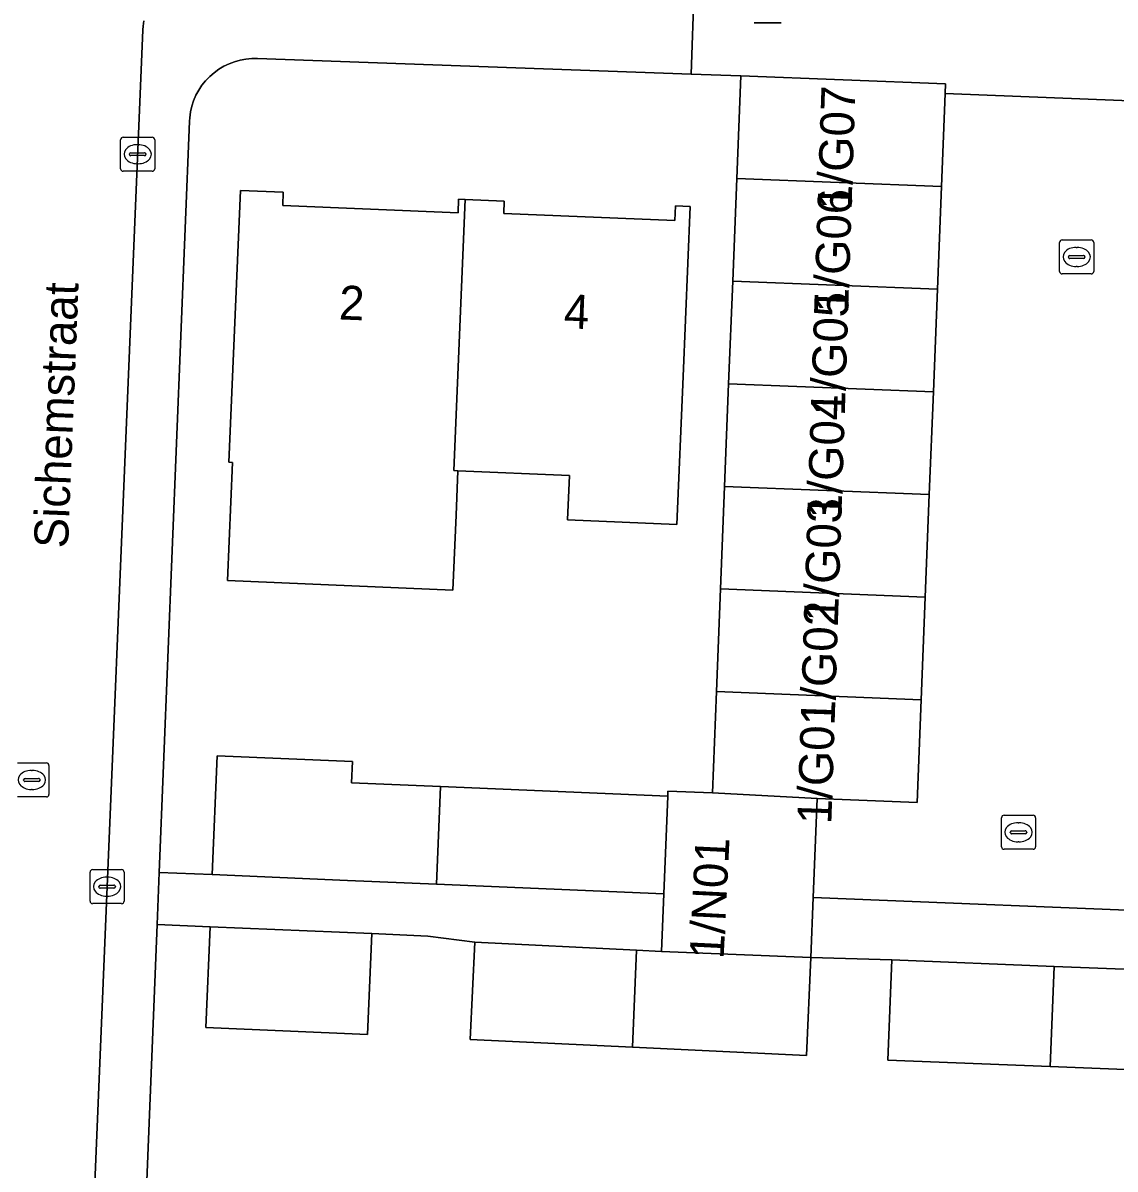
# Model space of a CAD drawing. Extents: x 161354 to 162026, y 386504 to 387460.
# Drawn here: x 161626.01 to 161658.07, y 387311.28 to 387344.94 of the extents above; entities that cross this region are included whole.
import ezdxf

# ---------------------------------------------------------------- set-up
doc = ezdxf.new("R2010")
doc.units = 0
for name, color, linetype in [('IMGEO_Erf', 7, 'Continuous'), ('IMGEO_Kolk', 7, 'Continuous'), ('IMGEO_Lichtmast', 7, 'Continuous'), ('IMGEO_Openbare_ruimte_label', 7, 'Continuous'), ('IMGEO_Pand', 7, 'Continuous'), ('IMGEO_Pand_nummerreeks', 7, 'Continuous'), ('IMGEO_Rijbaan_lokaal_open', 7, 'Continuous'), ('IMGEO_Rioolput', 7, 'Continuous'), ('IMGEO_Voetpad_open', 7, 'Continuous')]:
    doc.layers.add(name, color=color, linetype=linetype)

msp = doc.modelspace()

# ---------------------------------------------------------------- linework, layer by layer
at = {"layer": 'IMGEO_Erf'}
for points in [[(161646.485, 387328.315), (161646.605, 387331.329), (161646.725, 387334.343), (161646.844, 387337.357), (161646.964, 387340.371), (161647.084, 387343.385), (161645.629, 387343.437), (161632.898, 387343.893), (161632.727, 387343.893), (161632.556, 387343.877), (161632.387, 387343.846), (161632.222, 387343.801), (161632.062, 387343.74), (161631.907, 387343.666), (161631.76, 387343.578), (161631.621, 387343.477), (161631.492, 387343.365), (161631.373, 387343.241), (161631.266, 387343.107), (161631.172, 387342.964), (161631.09, 387342.813), (161631.022, 387342.656), (161630.969, 387342.493), (161630.93, 387342.326), (161630.907, 387342.156), (161630.9, 387342.055), (161630.013, 387319.987), (161631.564, 387319.925), (161631.713, 387323.419), (161635.686, 387323.249), (161635.659, 387322.623), (161638.272, 387322.512), (161644.938, 387322.229), (161644.944, 387322.378), (161646.247, 387322.327), (161646.365, 387325.301)], [(161638.779, 387331.786), (161638.723, 387330.478), (161638.631, 387328.284), (161632.015, 387328.56), (161632.164, 387332.034), (161632.054, 387332.039), (161632.394, 387340.021), (161633.651, 387339.968), (161633.635, 387339.577), (161638.782, 387339.358), (161638.799, 387339.764), (161638.996, 387339.756), (161640.138, 387339.707), (161640.123, 387339.346), (161645.143, 387339.132), (161645.162, 387339.566), (161645.599, 387339.548), (161645.387, 387334.553), (161645.202, 387330.21), (161641.997, 387330.346), (161642.052, 387331.646)]]:
    msp.add_lwpolyline(points, close=True, dxfattribs=at)
msp.add_lwpolyline([(161661.288, 387314.085), (161656.162, 387314.288), (161651.399, 387314.477), (161651.516, 387317.419), (161649.14, 387317.495), (161649.009, 387314.618), (161643.903, 387314.859), (161639.14, 387315.084), (161639.27, 387317.945), (161637.894, 387318.122), (161636.253, 387318.192), (161636.126, 387315.233), (161631.381, 387315.436), (161631.507, 387318.395), (161629.952, 387318.458), (161629.122, 387297.833)], dxfattribs=at)
at = {"layer": 'IMGEO_Kolk'}
for p, q in [((161628.878, 387340.658), (161628.878, 387341.51)), ((161628.953, 387341.584), (161629.805, 387341.584)), ((161629.366, 387341.364), (161629.391, 387341.364)), ((161629.879, 387341.51), (161629.879, 387340.658)), ((161629.137, 387341.078), (161629.137, 387341.09)), ((161629.575, 387341.041), (161629.177, 387341.041)), ((161629.18, 387341.127), (161629.578, 387341.127)), ((161629.621, 387341.09), (161629.621, 387341.078)), ((161629.389, 387340.804), (161629.364, 387340.804)), ((161629.805, 387340.584), (161628.953, 387340.584)), ((161627.981, 387319.147), (161627.981, 387319.999)), ((161628.056, 387320.073), (161628.908, 387320.073)), ((161628.469, 387319.853), (161628.494, 387319.853)), ((161628.982, 387319.999), (161628.982, 387319.147)), ((161628.24, 387319.567), (161628.24, 387319.579)), ((161628.678, 387319.53), (161628.28, 387319.53)), ((161628.283, 387319.616), (161628.681, 387319.616)), ((161628.724, 387319.579), (161628.724, 387319.567)), ((161628.492, 387319.293), (161628.467, 387319.293)), ((161628.908, 387319.073), (161628.056, 387319.073))]:
    msp.add_line(p, q, dxfattribs=at)
for points in [[(161628.878, 387340.658), (161628.878, 387341.51)], [(161628.953, 387341.584), (161629.805, 387341.584)], [(161629.879, 387341.51), (161629.879, 387340.658)], [(161629.805, 387340.584), (161628.953, 387340.584)], [(161627.981, 387319.147), (161627.981, 387319.999)], [(161628.056, 387320.073), (161628.908, 387320.073)], [(161628.982, 387319.999), (161628.982, 387319.147)], [(161628.908, 387319.073), (161628.056, 387319.073)]]:
    msp.add_lwpolyline(points, dxfattribs=at)
for centre, radius, start, end in [((161628.955, 387341.508), 0.0765, 91.552, 178.448), ((161628.955, 387341.508), 0.0765, 91.552, 178.448), ((161629.803, 387341.508), 0.0765, 1.552, 88.448), ((161629.803, 387341.508), 0.0765, 1.552, 88.448), ((161629.177, 387341.087), 0.0403, 85.8775, 175.7526), ((161629.174, 387341.077), 0.0366, 178.938, 274.7102), ((161629.578, 387341.084), 0.043, 264.8664, 352.4533), ((161629.582, 387341.089), 0.0386, 1.7309, 96.639), ((161628.955, 387340.66), 0.0765, 181.552, 268.448), ((161628.955, 387340.66), 0.0765, 181.552, 268.448), ((161629.803, 387340.66), 0.0765, 271.552, 358.448), ((161629.803, 387340.66), 0.0765, 271.552, 358.448), ((161628.058, 387319.997), 0.0765, 91.552, 178.448), ((161628.058, 387319.997), 0.0765, 91.552, 178.448), ((161628.906, 387319.997), 0.0765, 1.552, 88.448), ((161628.906, 387319.997), 0.0765, 1.552, 88.448), ((161628.28, 387319.576), 0.0403, 85.8775, 175.7526), ((161628.277, 387319.566), 0.0366, 178.938, 274.7102), ((161628.681, 387319.573), 0.043, 264.8664, 352.4533), ((161628.685, 387319.578), 0.0386, 1.7309, 96.639), ((161628.058, 387319.149), 0.0765, 181.552, 268.448), ((161628.058, 387319.149), 0.0765, 181.552, 268.448), ((161628.906, 387319.149), 0.0765, 271.552, 358.448), ((161628.906, 387319.149), 0.0765, 271.552, 358.448)]:
    msp.add_arc(centre, radius, start, end, dxfattribs=at)
for centre, major_axis, ratio, start_param, end_param in [((161629.365, 387341.084), (-0.387, 0.002), 0.722429, 4.712389, 7.853982), ((161629.39, 387341.084), (-0.39, 0.002), 0.717154, 1.570796, 4.712389), ((161628.468, 387319.573), (-0.387, 0.002), 0.722429, 4.712389, 7.853982), ((161628.493, 387319.573), (-0.39, 0.002), 0.717154, 1.570796, 4.712389)]:
    msp.add_ellipse(centre, major_axis=major_axis, ratio=ratio, start_param=start_param, end_param=end_param, dxfattribs=at)
at = {"layer": 'IMGEO_Lichtmast'}
for p, q in [((161648.265, 387344.939), (161647.475, 387344.939)), ((161647.475, 387344.939), (161648.265, 387344.939))]:
    msp.add_line(p, q, dxfattribs=at)
at = {"layer": 'IMGEO_Pand'}
for points in [[(161653.082, 387342.865), (161653.093, 387343.146), (161647.084, 387343.385), (161646.964, 387340.371), (161652.973, 387340.132)], [(161652.973, 387340.132), (161646.964, 387340.371), (161646.844, 387337.357), (161652.853, 387337.118)], [(161638.996, 387339.756), (161638.799, 387339.764), (161638.782, 387339.358), (161633.635, 387339.577), (161633.651, 387339.968), (161632.394, 387340.021), (161632.054, 387332.039), (161632.164, 387332.034), (161632.015, 387328.56), (161638.631, 387328.284), (161638.723, 387330.478), (161638.779, 387331.786), (161638.663, 387331.791)], [(161645.599, 387339.548), (161645.162, 387339.566), (161645.143, 387339.132), (161640.123, 387339.346), (161640.138, 387339.707), (161638.996, 387339.756), (161638.663, 387331.791), (161638.779, 387331.786), (161642.052, 387331.646), (161641.997, 387330.346), (161645.202, 387330.21), (161645.387, 387334.553)], [(161652.853, 387337.118), (161646.844, 387337.357), (161646.725, 387334.343), (161652.733, 387334.104)], [(161652.733, 387334.104), (161646.725, 387334.343), (161646.605, 387331.329), (161652.614, 387331.09)], [(161652.614, 387331.09), (161646.605, 387331.329), (161646.485, 387328.315), (161652.494, 387328.076)], [(161652.494, 387328.076), (161646.485, 387328.315), (161646.365, 387325.301), (161652.374, 387325.062)], [(161649.325, 387322.165), (161652.254, 387322.048), (161652.374, 387325.062), (161646.365, 387325.301), (161646.247, 387322.327)], [(161638.272, 387322.512), (161635.659, 387322.623), (161635.686, 387323.249), (161631.713, 387323.419), (161631.564, 387319.925), (161635.537, 387319.756), (161638.152, 387319.645)], [(161644.938, 387322.229), (161638.272, 387322.512), (161638.152, 387319.645), (161644.824, 387319.361)], [(161649.325, 387322.165), (161646.247, 387322.327), (161644.944, 387322.378), (161644.938, 387322.229), (161644.824, 387319.361), (161644.757, 387317.668), (161649.14, 387317.495), (161649.21, 387319.256)], [(161636.253, 387318.192), (161631.507, 387318.395), (161631.381, 387315.436), (161636.126, 387315.233)], [(161643.903, 387314.859), (161644.024, 387317.705), (161639.27, 387317.945), (161639.14, 387315.084)], [(161644.757, 387317.668), (161644.024, 387317.705), (161643.903, 387314.859), (161649.009, 387314.618), (161649.14, 387317.495)], [(161651.516, 387317.419), (161651.399, 387314.477), (161656.162, 387314.288), (161656.279, 387317.23)], [(161656.279, 387317.23), (161656.162, 387314.288), (161661.288, 387314.085), (161661.405, 387317.027)]]:
    msp.add_lwpolyline(points, close=True, dxfattribs=at)
at = {"layer": 'IMGEO_Rijbaan_lokaal_open'}
for points in [[(161627.971, 387307.342), (161629.53, 387344.736), (161629.537, 387344.843), (161629.561, 387345)], [(161660.522, 387325.339), (161661.228, 387342.548), (161653.082, 387342.865), (161652.973, 387340.132), (161652.853, 387337.118), (161652.733, 387334.104), (161652.614, 387331.09), (161652.494, 387328.076), (161652.374, 387325.062), (161652.254, 387322.048), (161649.325, 387322.165), (161649.21, 387319.256), (161682.635, 387317.904), (161682.928, 387322.604)]]:
    msp.add_lwpolyline(points, dxfattribs=at)
at = {"layer": 'IMGEO_Rioolput'}
for p, q in [((161656.439, 387337.641), (161656.439, 387338.493)), ((161656.514, 387338.567), (161657.366, 387338.567)), ((161656.927, 387338.347), (161656.952, 387338.347)), ((161657.44, 387338.493), (161657.44, 387337.641)), ((161656.698, 387338.061), (161656.698, 387338.073)), ((161657.136, 387338.024), (161656.738, 387338.024)), ((161656.741, 387338.11), (161657.139, 387338.11)), ((161657.182, 387338.073), (161657.182, 387338.061)), ((161656.95, 387337.787), (161656.925, 387337.787)), ((161657.366, 387337.567), (161656.514, 387337.567)), ((161625.847, 387323.207), (161626.699, 387323.207)), ((161626.26, 387322.987), (161626.285, 387322.987)), ((161626.773, 387323.133), (161626.773, 387322.281)), ((161626.031, 387322.701), (161626.031, 387322.713)), ((161626.469, 387322.664), (161626.071, 387322.664)), ((161626.074, 387322.75), (161626.472, 387322.75)), ((161626.515, 387322.713), (161626.515, 387322.701)), ((161626.699, 387322.207), (161625.847, 387322.207)), ((161626.283, 387322.427), (161626.258, 387322.427)), ((161654.732, 387320.744), (161654.732, 387321.596)), ((161654.807, 387321.67), (161655.659, 387321.67)), ((161655.733, 387321.596), (161655.733, 387320.744)), ((161654.991, 387321.164), (161654.991, 387321.176)), ((161655.034, 387321.213), (161655.432, 387321.213)), ((161655.22, 387321.45), (161655.245, 387321.45)), ((161655.475, 387321.176), (161655.475, 387321.164)), ((161655.429, 387321.127), (161655.031, 387321.127)), ((161655.243, 387320.89), (161655.218, 387320.89)), ((161655.659, 387320.67), (161654.807, 387320.67))]:
    msp.add_line(p, q, dxfattribs=at)
for points in [[(161656.439, 387337.641), (161656.439, 387338.493)], [(161656.514, 387338.567), (161657.366, 387338.567)], [(161657.44, 387338.493), (161657.44, 387337.641)], [(161657.366, 387337.567), (161656.514, 387337.567)], [(161625.847, 387323.207), (161626.699, 387323.207)], [(161626.773, 387323.133), (161626.773, 387322.281)], [(161626.699, 387322.207), (161625.847, 387322.207)], [(161654.732, 387320.744), (161654.732, 387321.596)], [(161654.807, 387321.67), (161655.659, 387321.67)], [(161655.733, 387321.596), (161655.733, 387320.744)], [(161655.659, 387320.67), (161654.807, 387320.67)]]:
    msp.add_lwpolyline(points, dxfattribs=at)
for centre, radius, start, end in [((161656.516, 387338.491), 0.0765, 91.552, 178.448), ((161656.516, 387338.491), 0.0765, 91.552, 178.448), ((161657.364, 387338.491), 0.0765, 1.552, 88.448), ((161657.364, 387338.491), 0.0765, 1.552, 88.448), ((161656.738, 387338.07), 0.0403, 85.8775, 175.7526), ((161656.735, 387338.06), 0.0366, 178.938, 274.7102), ((161657.139, 387338.067), 0.043, 264.8664, 352.4533), ((161657.143, 387338.072), 0.0386, 1.7309, 96.639), ((161656.516, 387337.643), 0.0765, 181.552, 268.448), ((161656.516, 387337.643), 0.0765, 181.552, 268.448), ((161657.364, 387337.643), 0.0765, 271.552, 358.448), ((161657.364, 387337.643), 0.0765, 271.552, 358.448), ((161626.697, 387323.131), 0.0765, 1.552, 88.448), ((161626.697, 387323.131), 0.0765, 1.552, 88.448), ((161626.071, 387322.71), 0.0403, 85.8775, 175.7526), ((161626.068, 387322.7), 0.0366, 178.938, 274.7102), ((161626.472, 387322.707), 0.043, 264.8664, 352.4533), ((161626.476, 387322.712), 0.0386, 1.7309, 96.639), ((161626.697, 387322.283), 0.0765, 271.552, 358.448), ((161626.697, 387322.283), 0.0765, 271.552, 358.448), ((161654.809, 387321.594), 0.0765, 91.552, 178.448), ((161654.809, 387321.594), 0.0765, 91.552, 178.448), ((161655.657, 387321.594), 0.0765, 1.552, 88.448), ((161655.657, 387321.594), 0.0765, 1.552, 88.448), ((161655.031, 387321.173), 0.0403, 85.8775, 175.7526), ((161655.028, 387321.163), 0.0366, 178.938, 274.7102), ((161655.432, 387321.17), 0.043, 264.8664, 352.4533), ((161655.436, 387321.175), 0.0386, 1.7309, 96.639), ((161654.809, 387320.746), 0.0765, 181.552, 268.448), ((161654.809, 387320.746), 0.0765, 181.552, 268.448), ((161655.657, 387320.746), 0.0765, 271.552, 358.448), ((161655.657, 387320.746), 0.0765, 271.552, 358.448)]:
    msp.add_arc(centre, radius, start, end, dxfattribs=at)
for centre, major_axis, ratio, start_param, end_param in [((161656.926, 387338.067), (-0.387, 0.002), 0.722429, 4.712389, 7.853982), ((161656.951, 387338.067), (-0.39, 0.002), 0.717154, 1.570796, 4.712389), ((161626.259, 387322.707), (-0.387, 0.002), 0.722429, 4.712389, 7.853982), ((161626.284, 387322.707), (-0.39, 0.002), 0.717154, 1.570796, 4.712389), ((161655.219, 387321.17), (-0.387, 0.002), 0.722429, 4.712389, 7.853982), ((161655.244, 387321.17), (-0.39, 0.002), 0.717154, 1.570796, 4.712389)]:
    msp.add_ellipse(centre, major_axis=major_axis, ratio=ratio, start_param=start_param, end_param=end_param, dxfattribs=at)
at = {"layer": 'IMGEO_Voetpad_open'}
for points in [[(161629.122, 387297.833), (161629.952, 387318.458), (161630.013, 387319.987), (161630.9, 387342.055), (161630.907, 387342.156), (161630.93, 387342.326), (161630.969, 387342.493), (161631.022, 387342.656), (161631.09, 387342.813), (161631.172, 387342.964), (161631.266, 387343.107), (161631.373, 387343.241), (161631.492, 387343.365), (161631.621, 387343.477), (161631.76, 387343.578), (161631.907, 387343.666), (161632.062, 387343.74), (161632.222, 387343.801), (161632.387, 387343.846), (161632.556, 387343.877), (161632.727, 387343.893), (161632.898, 387343.893), (161645.629, 387343.437), (161645.709, 387345.989)], [(161682.979, 387324.085), (161663.048, 387324.896), (161663.152, 387327.452), (161662.333, 387327.485), (161662.534, 387332.395), (161662.632, 387334.786), (161662.836, 387339.752), (161663.039, 387344.718), (161663.061, 387345.253), (161661.565, 387345.323), (161658.542, 387345.464), (161650.396, 387345.792), (161645.709, 387345.989), (161645.629, 387343.437), (161647.084, 387343.385), (161653.093, 387343.146), (161653.082, 387342.865), (161661.228, 387342.548), (161660.522, 387325.339)], [(161629.561, 387345), (161629.537, 387344.843), (161629.53, 387344.736), (161627.971, 387307.342)]]:
    msp.add_lwpolyline(points, dxfattribs=at)
for points in [[(161644.824, 387319.361), (161638.152, 387319.645), (161635.537, 387319.756), (161631.564, 387319.925), (161630.013, 387319.987), (161629.952, 387318.458), (161631.507, 387318.395), (161636.253, 387318.192), (161637.894, 387318.122), (161639.27, 387317.945), (161644.024, 387317.705), (161644.757, 387317.668)], [(161682.635, 387317.904), (161649.21, 387319.256), (161649.14, 387317.495), (161651.516, 387317.419), (161656.279, 387317.23), (161661.405, 387317.027), (161663.798, 387316.949), (161668.564, 387316.76), (161673.681, 387316.557), (161676.077, 387316.431), (161681.14, 387316.242), (161682.667, 387316.174)]]:
    msp.add_lwpolyline(points, close=True, dxfattribs=at)

# ---------------------------------------------------------------- texts
at = {"layer": 'IMGEO_Openbare_ruimte_label'}
msp.add_text('Sichemstraat', height=1, rotation=87.7071, dxfattribs=at).set_placement((161627.331, 387329.498))
at = {"layer": 'IMGEO_Pand_nummerreeks'}
for s, rotation, p in [('1/G07', 88.1209, (161650.33, 387339.436)), ('1/G06', 88.1183, (161650.231, 387336.41)), ('2', 357.7597, (161635.273, 387336.233)), ('1/G05', 88.1183, (161650.132, 387333.385)), ('4', 357.7597, (161641.875, 387335.975)), ('1/G04', 88.1183, (161650.032, 387330.36)), ('1/G03', 88.1183, (161649.933, 387327.334)), ('1/G02', 88.1183, (161649.833, 387324.303)), ('1/G01', 88.1183, (161649.738, 387321.394)), ('1/N01', 87.1755, (161646.576, 387317.43))]:
    msp.add_text(s, height=1, rotation=rotation, dxfattribs=at).set_placement(p)

doc.saveas('drawing.dxf')
